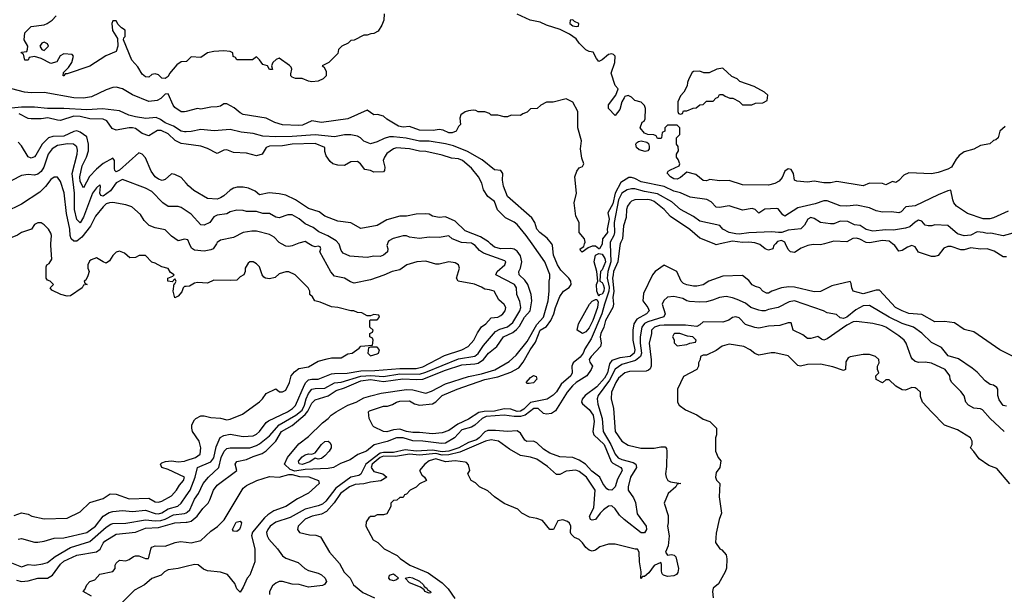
# Model space of a CAD drawing. Header units: inches. Extents: x 2348352 to 2479776, y 460422 to 613655.
# Tile 347 of 590: x 2408979 to 2415016, y 537852 to 541373. Entities that reach past the tile are written whole.
import ezdxf

# ---------------------------------------------------------------- set-up
doc = ezdxf.new("R2010")
doc.units = ezdxf.units.IN
doc.header["$MEASUREMENT"] = 0
for name, color, linetype in [('C4503', 7, 'Continuous'), ('C4504', 7, 'Continuous'), ('C4513', 7, 'Continuous'), ('C4514', 7, 'Continuous')]:
    doc.layers.add(name, color=color, linetype=linetype)

msp = doc.modelspace()

# ---------------------------------------------------------------- linework, layer by layer
at = {"layer": 'C4503', "color": 4}
for points, elevation in [([(2410000, 539738.8), (2409990, 539738), (2409982, 539730), (2409973.7, 539706.3), (2409950, 539678), (2409930, 539668), (2409919, 539710), (2409926, 539754), (2409930, 539754), (2409938, 539770), (2409930, 539786), (2409914, 539766), (2409888, 539770), (2409888, 539790), (2409918, 539802), (2409926, 539810), (2409903.1, 539823.1), (2409888.4, 539848.4), (2409850, 539858), (2409810, 539882), (2409790, 539888), (2409750, 539928.7), (2409711.1, 539928.9), (2409690, 539915.3), (2409654.6, 539914.6), (2409622, 539942), (2409590, 539955.3), (2409570, 539948), (2409550, 539928), (2409530, 539895.3), (2409510, 539882), (2409490, 539888.7), (2409450, 539913.2), (2409418, 539902), (2409407.5, 539892.5), (2409396, 539870), (2409396, 539850), (2409404.7, 539830), (2409396.9, 539803.1), (2409383.6, 539776.4), (2409374, 539770), (2409378, 539758), (2409392, 539750), (2409370, 539746), (2409362, 539730), (2409290, 539682), (2409270, 539679), (2409231, 539689), (2409176.4, 539716.4), (2409166, 539730), (2409186, 539750), (2409166, 539770), (2409150, 539778), (2409142, 539790), (2409140.4, 539859.6), (2409146, 539870), (2409160.4, 539879.6), (2409175.3, 539904.7), (2409169, 539990), (2409169.7, 540000)], 76), ([(2408944.8, 538335.2), (2408990, 538350.7), (2409030, 538342.8), (2409054, 538330), (2409130, 538314.8), (2409270, 538318.8), (2409350, 538358), (2409410, 538414), (2409490, 538438.8), (2409533.2, 538466.8), (2409570, 538464.9), (2409650, 538438), (2409770, 538441.6), (2409810, 538419.1), (2409830, 538416.3), (2409850, 538422), (2409910, 538456), (2409941.2, 538490), (2409959.3, 538520.7), (2409984, 538550), (2409988.7, 538570), (2409890, 538617.2), (2409850, 538629), (2409842, 538650), (2409850, 538658), (2409874, 538666), (2409909.5, 538670.5), (2409950, 538663), (2409990, 538668.5), (2410000, 538671.7)], 76), ([(2408970, 538190.7), (2408990, 538194.8), (2409070, 538171), (2409090, 538170.8), (2409130, 538177.3), (2409190, 538196.3), (2409250, 538197.1), (2409390, 538230.4), (2409442.9, 538270), (2409490, 538330.4), (2409527.4, 538352.6), (2409550, 538360.4), (2409610, 538366), (2409670, 538359.5), (2409750, 538366.7), (2409810, 538346.5), (2409830, 538345.5), (2409850, 538351.7), (2409890, 538375.2), (2409948.6, 538391.4), (2409969.6, 538410), (2410000, 538454.7)], 72), ([(2408897.4, 538057.4), (2408990, 538020.7), (2409030, 538034), (2409070, 538030.5), (2409121.5, 538038.5), (2409150, 538047.7), (2409196.6, 538083.4), (2409290, 538138.7), (2409410, 538175.8), (2409510, 538263.8), (2409537.7, 538282.3), (2409550, 538286.4), (2409630, 538288.4), (2409750, 538308.9), (2409810, 538301.8), (2409844.8, 538304.8), (2409870, 538311.4), (2409922, 538338), (2409990, 538347.4), (2410000, 538352.1)], 68), ([(2408958.7, 537938.7), (2408990, 537930.4), (2409030, 537933.7), (2409089.6, 537950.4), (2409150, 537950.4), (2409179.6, 537970), (2409230, 538037.1), (2409250, 538055.3), (2409330, 538091.8), (2409450, 538112.2), (2409471.6, 538128.4), (2409490, 538164.9), (2409502, 538178), (2409570, 538219.5), (2409690, 538232), (2409750, 538256.5), (2409830, 538261.3), (2409930, 538289.1), (2410000, 538294)], 64), ([(2409420.2, 537840.2), (2409368, 537870), (2409379, 537881), (2409390, 537911), (2409409.6, 537930.4), (2409438.9, 537941.1), (2409470, 537974.8), (2409550, 537991.3), (2409564, 538010), (2409564, 538030), (2409570, 538042), (2409590, 538061), (2409630, 538058), (2409650, 538064.7), (2409676, 538084), (2409690, 538087.3), (2409710, 538087.3), (2409750, 538070.7), (2409769.1, 538070.9), (2409785.7, 538134.3), (2409790, 538140.7), (2409810, 538148), (2409870, 538146.8), (2409931.5, 538168.5), (2409965.1, 538174.9), (2410000, 538170.6)], 56), ([(2410000, 538021.5), (2409950, 538009.3), (2409890, 538000.9), (2409866.8, 537990), (2409846, 537970), (2409790, 537949.6), (2409744.9, 537910), (2409682.3, 537877.7), (2409610, 537803.5)], 56)]:
    msp.add_lwpolyline(points, dxfattribs=dict(at, elevation=elevation))
at = {"layer": 'C4504', "color": 4}
for points, elevation in [([(2410000, 541117.7), (2409970, 541114), (2409943, 541097), (2409897.1, 541042.9), (2409890, 541025.2), (2409870, 541013.2), (2409850, 541014), (2409830, 541035.3), (2409810, 541042), (2409790, 541038), (2409770, 541022), (2409750, 541024), (2409730, 541039), (2409703.7, 541083.7), (2409665.8, 541125.8), (2409615.3, 541250), (2409618, 541262), (2409626, 541270), (2409626, 541310), (2409603.1, 541323.1), (2409583.1, 541343.1), (2409570, 541366), (2409550, 541366), (2409544.7, 541350), (2409547.3, 541307.3), (2409578, 541258), (2409581, 541210), (2409570, 541178), (2409507.9, 541152.1), (2409410, 541089.2), (2409270, 541042), (2409258, 541042), (2409250, 541028.7), (2409246, 541030), (2409248, 541050), (2409279, 541081), (2409299, 541110), (2409308.7, 541150), (2409300.4, 541160.4), (2409250, 541164), (2409227.7, 541152.3), (2409206, 541114), (2409170, 541105.2), (2409110, 541135.3), (2409070, 541148), (2409038, 541142), (2409030, 541126), (2409010, 541126), (2409002, 541162), (2408988, 541170), (2408990, 541174), (2409022, 541178), (2409027.3, 541192.7), (2409028, 541210), (2409006, 541250), (2409010, 541292), (2409050, 541331.3), (2409130, 541341), (2409148, 541350), (2409178, 541370), (2409203.1, 541396.9)], 44), ([(2410000, 540811.5), (2409990, 540809), (2409970, 540809), (2409930, 540835.3), (2409919, 540850), (2409890, 540918), (2409870, 540917.2), (2409844.9, 540890), (2409822, 540878), (2409771.5, 540871.5), (2409670, 540912.7), (2409610, 540949.3), (2409570, 540959), (2409550, 540958), (2409510, 540944), (2409418.7, 540901.3), (2409370, 540891.8), (2409310, 540894), (2409130, 540927), (2409050, 540924.5), (2409009.2, 540929.2), (2408930.7, 540949.3)], 48), ([(2410000, 540685.7), (2409990, 540685.1), (2409970, 540689.5), (2409921.5, 540721.5), (2409870, 540741.3), (2409842.3, 540762.3), (2409814.8, 540774.8), (2409752.8, 540767.2), (2409690, 540777.6), (2409647.6, 540787.6), (2409590, 540815.1), (2409486.2, 540826.2), (2409390, 540820.5), (2409250.4, 540829.6), (2409149.7, 540829.7), (2409070, 540836.9), (2408990, 540836.4), (2408887.8, 540827.8)], 52), ([(2410000, 540610.2), (2409970, 540614.3), (2409933.1, 540633.1), (2409890, 540674.3), (2409846.6, 540693.4), (2409824.9, 540695.1), (2409770, 540662), (2409730, 540676.2), (2409690, 540706), (2409671.1, 540711.1), (2409650, 540711.1), (2409570, 540696.2), (2409546.7, 540706.7), (2409513.8, 540753.8), (2409490, 540763.1), (2409410, 540765.1), (2409350, 540779.3), (2409310, 540782.8), (2409230, 540756.3), (2409210, 540756.9), (2409151.2, 540771.2), (2409110, 540764.7), (2409050, 540764.7), (2409030, 540768.2), (2408975.8, 540795.8)], 56), ([(2410000, 540370.6), (2409970, 540405.2), (2409930, 540425.2), (2409910, 540429), (2409870, 540393.2), (2409852.8, 540387.2), (2409830, 540396.2), (2409809.8, 540409.8), (2409784.6, 540444.6), (2409750, 540526.6), (2409730, 540549.5), (2409710, 540558), (2409590, 540451.6), (2409570, 540440.9), (2409562, 540450), (2409560.5, 540460.5), (2409560.9, 540510), (2409550, 540525.2), (2409490, 540491.6), (2409450, 540457.6), (2409407.9, 540412.1), (2409370, 540342), (2409350, 540382), (2409348.6, 540410), (2409363, 540477), (2409388.3, 540530), (2409400.5, 540570), (2409400.5, 540610), (2409390, 540655.1), (2409350, 540683.6), (2409330, 540691.2), (2409310, 540688), (2409250, 540660.3), (2409182.2, 540657.8), (2409156.3, 540650), (2409115.8, 540610), (2409078, 540542), (2409070, 540532.7), (2409050, 540525.2), (2409030, 540533.2), (2408990, 540601.2), (2408970, 540622.7)], 64), ([(2410000, 540201.9), (2409970, 540222.7), (2409950, 540229.2), (2409890, 540229), (2409857.2, 540250), (2409790, 540321.2), (2409750, 540341.2), (2409610, 540394.5), (2409570, 540373.3), (2409534.8, 540325.2), (2409490, 540292.3), (2409476.5, 540296.5), (2409469.4, 540309.4), (2409475.1, 540350), (2409470, 540362), (2409450, 540342), (2409425.3, 540310), (2409370, 540164), (2409350, 540129), (2409330, 540148), (2409314.8, 540210), (2409314.5, 540310), (2409300.5, 540430), (2409331.2, 540550), (2409333.3, 540573.3), (2409330, 540594), (2409309.5, 540609.5), (2409271.5, 540611.5), (2409210, 540601.6), (2409177.7, 540582.3), (2409154.4, 540550), (2409126.7, 540470), (2409110, 540442), (2409090, 540427), (2409070, 540420.9), (2409030, 540423.7), (2408990, 540419.3), (2408930, 540388)], 68), ([(2410000, 540026.5), (2409990, 540029), (2409950, 540017.2), (2409910, 540046), (2409870, 540085.2), (2409810, 540097.2), (2409772.9, 540112.9), (2409743.2, 540143.2), (2409720.2, 540180.2), (2409666.3, 540226.3), (2409630, 540239.3), (2409550, 540252.7), (2409530, 540251.8), (2409510, 540244.5), (2409490, 540227.3), (2409443.7, 540170), (2409412.6, 540107.4), (2409359.6, 540040.4), (2409330, 540015.6), (2409310, 540016.2), (2409294.5, 540030), (2409287.6, 540050), (2409286, 540090), (2409265.3, 540185.3), (2409252.7, 540312.7), (2409230, 540382), (2409210, 540408.7), (2409190, 540408.7), (2409170, 540394), (2409137.3, 540350), (2409102.9, 540317.1), (2408990, 540243.7), (2408890, 540194)], 72), ([(2409169.7, 540000), (2409173.2, 540050), (2409170, 540066), (2409155.3, 540090), (2409130, 540115.3), (2409110, 540128), (2409090, 540128), (2409070, 540118), (2409050.9, 540089.1), (2408990.9, 540069.1), (2408966.4, 540053.6), (2408870, 540014), (2408842, 540000)], 76)]:
    msp.add_lwpolyline(points, dxfattribs=dict(at, elevation=elevation))
at = {"layer": 'C4504', "color": 4, "elevation": 44}
msp.add_lwpolyline([(2409130, 541235.3), (2409114, 541230), (2409102, 541210), (2409114, 541190), (2409130, 541184.7), (2409155.3, 541210), (2409150, 541226)], close=True, dxfattribs=at)
at = {"layer": 'C4513', "color": 4}
for points, elevation in [([(2410000, 538352.1), (2410005.3, 538354.7), (2410022.4, 538370), (2410050, 538434), (2410074.5, 538470), (2410104.5, 538530), (2410137, 538570), (2410199.5, 538630), (2410214.8, 538690), (2410232, 538730), (2410250, 538746), (2410270, 538750.4), (2410390, 538750.3), (2410430, 538763.1), (2410450, 538774.9), (2410510, 538823.1), (2410569.1, 538890.9), (2410671.2, 538950), (2410710, 538979.6), (2410725, 539010), (2410734.5, 539050), (2410750, 539081.6), (2410770, 539108.4), (2410790, 539113.1), (2410850, 539114.6), (2410910, 539147.7), (2410950, 539151.3), (2411071.1, 539188.9), (2411132.1, 539192.1), (2411210, 539186), (2411310, 539202.5), (2411430, 539201.5), (2411470, 539212.9), (2411670, 539295.5), (2411770, 539312.2), (2411790, 539328.2), (2411823.1, 539376.9), (2411897.2, 539462.8), (2411922.6, 539477.4), (2411970, 539490.3), (2412002.5, 539517.5), (2412045.4, 539590), (2412051.2, 539610), (2412046.3, 539646.3), (2412027, 539690), (2412025.2, 539730), (2412013.2, 539750), (2411899.3, 539810), (2411906, 539830), (2411952.7, 539870), (2411959, 539890), (2411954.5, 539894.5), (2411822.5, 539942.5), (2411798.6, 539958.6), (2411772.3, 539990), (2411755.9, 540000)], 68), ([(2410000, 538294), (2410005.6, 538294.4), (2410030, 538300.3), (2410067.3, 538330), (2410101.4, 538378.6), (2410133.6, 538410), (2410145.6, 538430), (2410166.3, 538490), (2410190, 538520.5), (2410309.5, 538610), (2410300.9, 538650), (2410310, 538666), (2410370, 538678.7), (2410410, 538697), (2410465.6, 538714.4), (2410490, 538730.4), (2410549.7, 538790), (2410585.1, 538850), (2410650, 538887), (2410730, 538953.8), (2410745.7, 538974.3), (2410770, 539022.4), (2410790, 539043.1), (2410870, 539068.9), (2410918.5, 539101.5), (2410970, 539117.8), (2411070, 539160.5), (2411130, 539167.4), (2411210, 539155.1), (2411327.7, 539172.3), (2411412.3, 539167.7), (2411449.8, 539170.2), (2411590, 539225.4), (2411690, 539258), (2411770, 539263.8), (2411790, 539269.2), (2411822, 539290), (2411854, 539330), (2411903.7, 539370), (2411944.5, 539430), (2412003.3, 539456.7), (2412025.9, 539474.1), (2412044.4, 539495.6), (2412073.3, 539550), (2412108, 539590), (2412119.7, 539650), (2412114.7, 539690), (2412094, 539750), (2412076.1, 539776.1), (2412042, 539810), (2412038.4, 539830), (2412050, 539851), (2412057.7, 539890), (2412050, 539926), (2412030, 539954.7), (2412010, 539966.3), (2411990, 539971.3), (2411930, 539968.4), (2411890, 539978.9), (2411866.5, 540000)], 64), ([(2410000, 538454.7), (2410024, 538490), (2410054, 538570), (2410069.2, 538630), (2410150, 538664.2), (2410170, 538688.2), (2410184.6, 538755.4), (2410207.9, 538812.1), (2410230, 538826), (2410270, 538832.4), (2410350, 538819.3), (2410410, 538823.8), (2410430, 538833), (2410450, 538850.6), (2410490, 538904), (2410504.2, 538915.8), (2410620.9, 538970), (2410652, 538990), (2410670, 539008), (2410724.8, 539135.2), (2410733, 539150), (2410750, 539165.7), (2410770, 539170.3), (2410810, 539170.4), (2410890, 539202), (2410910, 539205.3), (2410987.2, 539207.2), (2411070, 539222.2), (2411156.5, 539223.5), (2411310, 539236.5), (2411410, 539236.1), (2411450, 539245.5), (2411584.2, 539315.8), (2411690.8, 539349.2), (2411729.3, 539370), (2411764.5, 539410), (2411785.1, 539454.9), (2411810, 539490.7), (2411837.2, 539510), (2411870, 539546), (2411910, 539551), (2411930, 539561), (2411942, 539570), (2411955.3, 539590), (2411959, 539610), (2411950, 539628), (2411916.5, 539656.5), (2411889, 539709), (2411858.6, 539718.6), (2411830, 539720.9), (2411810, 539735.1), (2411766.8, 539753.2), (2411668, 539770), (2411658, 539790), (2411675.3, 539850), (2411668.7, 539870), (2411650, 539884), (2411610, 539889), (2411550, 539876), (2411530, 539876), (2411470, 539892.7), (2411414, 539890), (2411352, 539870), (2411310, 539841.2), (2411262, 539830), (2411212.5, 539807.5), (2411130, 539779.3), (2411030, 539759.3), (2411007.2, 539767.2), (2410970, 539789), (2410910, 539802), (2410887.2, 539827.2), (2410819, 539950), (2410826, 539970), (2410822, 539982), (2410810, 539986), (2410790, 539982), (2410771.6, 539988.4), (2410752.7, 540000)], 72), ([(2410184.7, 540000), (2410164.7, 539970), (2410150, 539962.7), (2410110, 539955.1), (2410050, 539961.2), (2410032.5, 539972.5), (2410020.5, 540000)], 72), ([(2410680.8, 540000), (2410650, 539986.6), (2410630, 539982.7), (2410610, 539985.2), (2410584.8, 540000)], 72), ([(2412661.6, 540000), (2412659.1, 539990), (2412647, 539890), (2412620.8, 539830), (2412616.9, 539810), (2412614.3, 539790), (2412622.2, 539710), (2412614.9, 539670), (2412619.1, 539630), (2412615.5, 539610), (2412570.3, 539530), (2412560.9, 539490), (2412542, 539450), (2412537.3, 539430), (2412544.4, 539390), (2412539.6, 539370), (2412483.8, 539310), (2412470.7, 539290), (2412474, 539274), (2412490.6, 539250), (2412482.8, 539230), (2412455.5, 539190), (2412390.2, 539149.8), (2412368.8, 539130), (2412336, 539090), (2412263.5, 538976.5), (2412239.8, 538960.2), (2412210, 538956), (2412190, 538959.3), (2412157.2, 538990), (2412130.9, 538990.9), (2412078.7, 538950), (2412050, 538940.8), (2412010, 538940.6), (2411950, 538948.8), (2411838.5, 538941.5), (2411814.6, 538930), (2411770, 538888.3), (2411750, 538876.9), (2411690, 538860.4), (2411645.3, 538810), (2411590, 538777.6), (2411564.8, 538775.2), (2411450, 538790.8), (2411390, 538793.1), (2411330, 538811.8), (2411290, 538811), (2411232.5, 538787.5), (2411152.6, 538767.4), (2411106, 538730), (2411051.8, 538708.2), (2411004.9, 538675.1), (2410945.9, 538654.1), (2410904, 538630), (2410870, 538622.5), (2410730, 538617.7), (2410666.3, 538606.3), (2410637.5, 538617.5), (2410602.7, 538650), (2410620.9, 538690), (2410690, 538774.9), (2410750, 538818), (2410836.6, 538903.4), (2410871.2, 538928.8), (2410889.3, 538950), (2410919.3, 538970), (2410990, 539010.4), (2411041.2, 539030), (2411090, 539056.4), (2411131.1, 539068.9), (2411196.2, 539083.8), (2411350, 539108), (2411390, 539105.4), (2411470, 539084.2), (2411503.6, 539096.4), (2411590, 539142.3), (2411730, 539185.8), (2411810, 539203.8), (2411891.5, 539228.5), (2411980.6, 539279.4), (2412022.9, 539317.1), (2412090, 539400.4), (2412150, 539506.3), (2412189.7, 539550), (2412218.3, 539650), (2412224.4, 539710), (2412224.5, 539770), (2412229.4, 539790), (2412229.2, 539810.8), (2412199.7, 539890), (2412120.9, 540000)], 56), ([(2411233.5, 540000), (2411231, 539990), (2411236, 539970), (2411234.8, 539950), (2411210, 539929.3), (2411190, 539922.7), (2411150, 539924), (2411110, 539915.3), (2411003.1, 539923.1), (2410962, 539942), (2410950, 539958), (2410938.3, 539998.3), (2410936.7, 540000)], 68), ([(2412600.4, 540000), (2412603, 539890), (2412584.4, 539830), (2412580.1, 539790), (2412593.3, 539733.3), (2412592.1, 539710), (2412563.8, 539630), (2412549.2, 539570), (2412483.2, 539416.8), (2412444.2, 539355.8), (2412434.6, 539330), (2412414.5, 539305.5), (2412372.7, 539270), (2412363.8, 539250), (2412366.4, 539210), (2412357.6, 539190), (2412299.9, 539140.1), (2412270, 539092.7), (2412250, 539072.3), (2412213.1, 539046.9), (2412110, 539027.1), (2412070, 538987.3), (2412050, 538973.7), (2412030, 538972.6), (2411990, 538986.2), (2411950, 538988.7), (2411890, 538974.8), (2411827.5, 538972.5), (2411793.7, 538966.3), (2411730, 538924.7), (2411665.7, 538894.3), (2411610, 538855.1), (2411570, 538841.2), (2411510, 538835.1), (2411430, 538844.2), (2411390, 538843), (2411350.3, 538849.7), (2411310, 538863), (2411270, 538860.7), (2411230, 538847.3), (2411209.3, 538849.3), (2411150, 538878), (2411144.7, 538884.7), (2411122, 538930), (2411118, 538970), (2411124.7, 538975.3), (2411210, 539004.7), (2411234.6, 539005.4), (2411265.6, 539014.4), (2411288.7, 539030), (2411310, 539036.3), (2411370, 539038), (2411399.8, 539019.8), (2411430.6, 539010.6), (2411510, 539019.1), (2411530, 539030.7), (2411569.2, 539070), (2411661.2, 539110), (2411830, 539168.8), (2411910, 539183.7), (2411990, 539213.7), (2412039.2, 539240.8), (2412066.2, 539273.8), (2412108.5, 539350), (2412142.2, 539397.8), (2412169.7, 539470), (2412210, 539493.7), (2412236.4, 539530), (2412254.7, 539570), (2412264.4, 539610), (2412290, 539677.3), (2412312.3, 539710), (2412347.7, 539732.3), (2412360.9, 539750), (2412358.4, 539770), (2412345.1, 539790), (2412297.6, 539837.6), (2412276.3, 539870), (2412252.3, 539930), (2412246.6, 539990), (2412241, 540000)], 52), ([(2412550.2, 540000), (2412550, 539998), (2412534, 539970), (2412530, 539968), (2412510, 539986), (2412490, 539986), (2412464.7, 539975.3), (2412428, 539948), (2412418, 539958), (2412415.3, 539970), (2412437.2, 539982.8), (2412442.3, 540000)], 48), ([(2413274.7, 540000), (2413250, 539994.5), (2413236.1, 540000)], 56), ([(2413612.2, 540000), (2413603.1, 539990), (2413596.3, 539970), (2413570, 539960.9), (2413550, 539969.5), (2413516.4, 539996.4), (2413505.7, 540000)], 56), ([(2413912.9, 540000), (2413890, 539993.6), (2413844.9, 539995.1), (2413810.5, 539989.5), (2413770, 539973.2), (2413730, 539946), (2413705.2, 539950), (2413690, 539965.2), (2413674.2, 540000)], 56), ([(2415030, 539919.3), (2415010, 539919.3), (2414954.3, 539954.3), (2414910, 539969.6), (2414870, 539967.3), (2414810, 539975.1), (2414770, 539963.7), (2414750, 539963.7), (2414690, 539983.7), (2414670, 539983.7), (2414646.2, 539973.8), (2414610, 539929), (2414590, 539921.2), (2414570, 539921.2), (2414490, 539949), (2414470, 539982), (2414450, 539989.2), (2414421.6, 539978.4), (2414390, 539959), (2414370, 539955.3), (2414344, 539990), (2414330.7, 540000)], 56), ([(2410000, 538671.7), (2410057.2, 538690), (2410085.2, 538710), (2410089.1, 538749.1), (2410079, 538790), (2410039, 538850), (2410034, 538870), (2410035.3, 538890), (2410050, 538922), (2410058, 538930), (2410090, 538944.7), (2410110, 538946), (2410150, 538934.8), (2410210, 538930.7), (2410250, 538922), (2410270, 538924.9), (2410344.7, 538955.3), (2410450, 539031.3), (2410468.7, 539050), (2410490, 539082), (2410550, 539111.3), (2410572.7, 539092.7), (2410590, 539092), (2410610, 539102), (2410632.7, 539150), (2410644, 539190), (2410664.1, 539215.9), (2410690, 539236), (2410750, 539244.9), (2410810, 539281), (2410864.7, 539295.3), (2410890, 539301), (2410950, 539301), (2410990, 539324.7), (2411018, 539330), (2411060.4, 539359.6), (2411070, 539372), (2411142, 539378), (2411146, 539410), (2411142, 539422), (2411126, 539430), (2411126, 539450), (2411142, 539458), (2411146, 539470), (2411126, 539490), (2411126, 539530), (2411130, 539534), (2411170, 539534), (2411186, 539550), (2411182, 539562), (2411150, 539566), (2411130, 539558), (2411110, 539558), (2411076.4, 539576.4), (2411050, 539578), (2411028.4, 539588.4), (2411010, 539588.7), (2410930, 539609), (2410890, 539614), (2410822, 539642), (2410789.4, 539649.4), (2410774.6, 539674.6), (2410758, 539690), (2410758, 539710), (2410748, 539730), (2410668.9, 539808.9), (2410630, 539828), (2410610, 539828.7), (2410570, 539815.3), (2410546.4, 539793.6), (2410510, 539785.2), (2410486, 539790), (2410475.3, 539795.3), (2410466, 539810), (2410450, 539858), (2410430, 539878), (2410410, 539888.7), (2410390, 539888.7), (2410379.8, 539880.2), (2410362, 539850), (2410362, 539830), (2410354, 539810), (2410330, 539798), (2410310, 539778), (2410270, 539774), (2410170, 539778), (2410130, 539758), (2410070, 539762), (2410050, 539758), (2410019.6, 539740.4), (2410000, 539738.8)], 76), ([(2415070, 539309.2), (2414988, 539350), (2414830, 539461.2), (2414770, 539474), (2414710, 539515.3), (2414650, 539524), (2414590, 539520.9), (2414510, 539566.6), (2414430, 539572.7), (2414390, 539589.3), (2414349.2, 539610), (2414250, 539715.1), (2414230, 539715.6), (2414150, 539693.2), (2414090, 539709.2), (2414081.2, 539730), (2414077.2, 539757.2), (2414070, 539768), (2413957.5, 539742.5), (2413890, 539706.6), (2413850, 539704.5), (2413730, 539733.6), (2413695.3, 539735.3), (2413650.4, 539729.6), (2413590, 539709.4), (2413570, 539697.2), (2413558, 539698), (2413535.3, 539710), (2413518, 539730), (2413490, 539737.2), (2413470, 539749), (2413450, 539774), (2413410, 539805.2), (2413290, 539800.9), (2413204.7, 539770), (2413170, 539749.3), (2413130, 539739.3), (2413110, 539739.3), (2413070, 539749.4), (2413050, 539757.2), (2413034, 539770), (2413009.1, 539829.1), (2412930, 539868.7), (2412876, 539830), (2412858.8, 539810), (2412804.7, 539695.3), (2412800.5, 539650), (2412830.6, 539610), (2412839.1, 539590), (2412822, 539570), (2412762.2, 539537.8), (2412744.6, 539510), (2412738.7, 539470), (2412739, 539410), (2412751.2, 539350), (2412747.4, 539330), (2412722, 539310), (2412659.5, 539300.5), (2412610, 539284.2), (2412595.5, 539264.5), (2412583.5, 539210), (2412564.5, 539175.5), (2412516.8, 539123.2), (2412445.5, 539070), (2412427.9, 539047.9), (2412423.8, 539030), (2412430, 539018.8), (2412470, 538984.4), (2412496.1, 538950), (2412501.5, 538910), (2412493.8, 538850), (2412498.9, 538830), (2412563.2, 538770), (2412605.5, 538665.5), (2412615.4, 538655.4), (2412665.5, 538630), (2412670, 538618), (2412672, 538610), (2412643.4, 538556.6), (2412630.2, 538509.8), (2412610.3, 538489.7), (2412590, 538491.2), (2412579, 538499), (2412555.4, 538530), (2412535.1, 538570), (2412487.4, 538607.4), (2412447.6, 538650), (2412410, 538674.7), (2412370, 538689.6), (2412290, 538694.5), (2412230, 538717.6), (2412190, 538740.5), (2412150, 538780.5), (2412130, 538789.7), (2412088, 538788), (2412075.6, 538795.6), (2412050, 538839), (2412030, 538854), (2411970, 538849.6), (2411896.6, 538856.6), (2411850, 538856), (2411830, 538846.9), (2411796.9, 538810), (2411780.7, 538799.3), (2411730, 538782.9), (2411670.6, 538749.4), (2411610, 538728.8), (2411570, 538725.5), (2411510, 538735.1), (2411410.1, 538729.9), (2411341.7, 538738.3), (2411270, 538720.9), (2411210, 538721.1), (2411190, 538716.1), (2411101.5, 538650), (2411070, 538589), (2411059, 538581), (2411010, 538569.7), (2410918.3, 538501.7), (2410856.9, 538423.1), (2410835.6, 538404.4), (2410810, 538393.6), (2410730, 538373.3), (2410636.7, 538323.3), (2410550, 538295), (2410515.2, 538270), (2410500.7, 538250), (2410492.9, 538230), (2410496, 538210), (2410507.4, 538190), (2410560.2, 538130), (2410590, 538088.2), (2410610, 538074.4), (2410686.4, 538046.4), (2410727.3, 538010), (2410750, 537998), (2410810, 537981.6), (2410830, 537970.4), (2410851.3, 537951.3), (2410860.5, 537930), (2410848.4, 537911.6), (2410835.1, 537904.9), (2410750, 537896), (2410692.8, 537912.8), (2410650, 537914), (2410590, 537929.5), (2410570, 537929.4), (2410550, 537920.9), (2410530, 537904), (2410510.7, 537870), (2410510.7, 537850)], 64), ([(2415030, 539004), (2415010, 539009.2), (2414984.4, 539044.4), (2414977, 539070), (2414976, 539110), (2414970, 539119), (2414950, 539132.7), (2414930, 539137.2), (2414899.5, 539159.5), (2414850, 539214), (2414818.6, 539238.6), (2414734.2, 539294.2), (2414672.8, 539312.8), (2414630, 539365.2), (2414570, 539395.1), (2414510, 539452.3), (2414459, 539490), (2414390, 539511.1), (2414310, 539551.2), (2414190, 539620.9), (2414150, 539619.7), (2414105.8, 539594.2), (2414050, 539549.7), (2414030, 539542.4), (2414010, 539546), (2413986.6, 539566.6), (2413930, 539577.2), (2413908, 539590), (2413730, 539649.7), (2413696.7, 539643.3), (2413630, 539609.5), (2413570, 539598), (2413550, 539589.6), (2413530, 539589.6), (2413510, 539592.3), (2413462, 539610), (2413430, 539635.3), (2413378.7, 539658.7), (2413350, 539669.5), (2413310, 539676), (2413270, 539671.8), (2413226.2, 539653.8), (2413190, 539645.1), (2413150, 539641.6), (2413085.4, 539645.4), (2413070, 539649.4), (2413045.1, 539665.1), (2412990, 539677), (2412950, 539673.2), (2412928, 539652), (2412917.3, 539630), (2412936.3, 539570), (2412928.3, 539551.7), (2412830, 539522.4), (2412809.4, 539510.6), (2412794.3, 539490), (2412782.6, 539430), (2412782.6, 539390), (2412791.3, 539330), (2412785.2, 539310), (2412755, 539285), (2412670, 539259.2), (2412630, 539231.5), (2412595.5, 539164.5), (2412526.7, 539070), (2412520.4, 539050), (2412523.8, 539016.2), (2412550.3, 538930), (2412557, 538850), (2412604.2, 538770), (2412630, 538710.5), (2412648.8, 538688.8), (2412670, 538677.7), (2412740.4, 538660.4), (2412757.3, 538650), (2412760.5, 538630), (2412723.1, 538570), (2412710.5, 538510), (2412710.6, 538490), (2412742.9, 538442.9), (2412754.4, 538414.4), (2412764.4, 538344.4), (2412820.5, 538270), (2412822, 538250), (2412810, 538229.2), (2412790, 538229.6), (2412684.5, 538310), (2412656.6, 538336.6), (2412630, 538375.1), (2412610, 538395.1), (2412590, 538392), (2412559.1, 538370), (2412537.3, 538350), (2412510, 538309.4), (2412490, 538306), (2412478, 538310), (2412473.2, 538330), (2412498.6, 538381.4), (2412506.6, 538490), (2412453.6, 538570), (2412410, 538604.5), (2412388.3, 538611.7), (2412330, 538607), (2412290, 538586), (2412270, 538586), (2412214.2, 538634.2), (2412150, 538679.3), (2412111.9, 538691.9), (2412050, 538702), (2411981.6, 538741.6), (2411914, 538790), (2411870, 538797.6), (2411836, 538790), (2411677, 538723), (2411610, 538706.3), (2411570, 538704.9), (2411530, 538714.4), (2411430, 538703.7), (2411370, 538709.8), (2411284.2, 538695.8), (2411210, 538697.5), (2411190, 538691.1), (2411140.6, 538650), (2411134.2, 538630), (2411150, 538604.6), (2411204.7, 538590), (2411230, 538569.3), (2411192.6, 538547.4), (2411130, 538539.8), (2411090, 538528.7), (2411035.1, 538524.9), (2411000.5, 538510), (2410945.7, 538470), (2410907.1, 538412.9), (2410859.9, 538360.1), (2410830, 538343.7), (2410772, 538330), (2410730, 538312.3), (2410686, 538270), (2410682, 538250), (2410694, 538230), (2410756.9, 538216.9), (2410795.3, 538215.3), (2410823.6, 538203.6), (2410878, 538110), (2410939.8, 538039.8), (2410967.5, 537987.5), (2411004.7, 537950), (2411024.7, 537910), (2411083.8, 537863.8), (2411154.8, 537830)], 68), ([(2415016, 538850), (2414930, 538928.7), (2414882, 538982), (2414869.3, 538989.3), (2414830, 538992.3), (2414796, 539010), (2414780.9, 539030), (2414770, 539068), (2414750, 539095.3), (2414692.9, 539152.9), (2414684, 539170), (2414681.2, 539190), (2414653.2, 539230), (2414569.4, 539269.4), (2414530, 539274.5), (2414492.9, 539272.9), (2414470, 539279), (2414452.3, 539292.3), (2414444.8, 539304.8), (2414415.1, 539390), (2414401.2, 539410), (2414370, 539436), (2414290, 539489.2), (2414270, 539498), (2414210, 539512.3), (2414110, 539523.7), (2414090, 539520.7), (2414050, 539501.1), (2413930, 539417), (2413910, 539409.2), (2413894.6, 539414.6), (2413872.3, 539432.3), (2413830, 539419.3), (2413810, 539419), (2413781.2, 539441.2), (2413722, 539470), (2413710, 539515.3), (2413690, 539515.3), (2413639.8, 539500.2), (2413570, 539495.1), (2413510, 539482.9), (2413486, 539486), (2413430, 539506), (2413390, 539545.2), (2413370, 539551.8), (2413350, 539549), (2413327.5, 539532.5), (2413290, 539519), (2413170, 539522), (2413150, 539504), (2413130, 539494), (2413061.7, 539501.7), (2412930, 539501.8), (2412900.9, 539499.1), (2412870.7, 539490), (2412853.4, 539470), (2412853, 539450), (2412839.1, 539390), (2412850.7, 539289.3), (2412851, 539250), (2412845.4, 539234.6), (2412835.3, 539224.7), (2412819.8, 539220.2), (2412717.6, 539217.6), (2412690, 539209.5), (2412650, 539176.2), (2412633.7, 539150), (2412606.7, 539090), (2412606, 539050), (2412619.1, 538990), (2412630.5, 538850.5), (2412670, 538791), (2412710, 538766.8), (2412787.5, 538747.5), (2412870, 538747.3), (2412910, 538756), (2412936, 538756), (2412944.7, 538744.7), (2412946, 538730), (2412945.4, 538634.6), (2412938, 538590), (2412942, 538570), (2412952, 538550), (2412970, 538541), (2413032, 538530), (2413010, 538526), (2413002, 538510), (2412956, 538470), (2412931.3, 538410), (2412954.4, 538334.4), (2412956, 538290), (2412951.3, 538270), (2412961, 538210), (2412956, 538150), (2412938, 538110), (2412950, 538092), (2412976, 538096), (2412991.6, 538091.6), (2413002, 538082), (2413018.8, 538010), (2413014.8, 537985.2), (2413006.8, 537973.2), (2412990, 537965.2), (2412950, 537962), (2412926, 537970), (2412918, 537978), (2412914, 537994), (2412914, 538034), (2412910, 538046), (2412870, 538028.7), (2412835.9, 537984.1), (2412810, 537962), (2412798, 537962), (2412788.4, 537948.4), (2412789.2, 537990), (2412779, 538050), (2412778, 538110), (2412768, 538128), (2412752, 538128), (2412630, 538159), (2412590, 538159), (2412536.9, 538143.1), (2412510, 538122), (2412490, 538115.3), (2412470, 538122), (2412450, 538138), (2412430, 538168), (2412410, 538188), (2412380.2, 538200.2), (2412360.2, 538220.2), (2412355.3, 538230), (2412359, 538270), (2412350, 538288), (2412338, 538298), (2412310, 538308), (2412278, 538302), (2412252, 538250), (2412230, 538249.2), (2412184, 538304), (2412150, 538317.2), (2412104.7, 538324.7), (2412058, 538350), (2412033.6, 538373.6), (2411950, 538408), (2411890, 538448.7), (2411850, 538485.2), (2411798, 538510), (2411774.6, 538534.6), (2411748, 538550), (2411726, 538590), (2411738, 538610), (2411730, 538646), (2411719, 538659), (2411710, 538662), (2411650, 538669.2), (2411590, 538664.5), (2411530, 538681.3), (2411490, 538669.4), (2411462.8, 538650), (2411431.3, 538610), (2411444.5, 538584.5), (2411462, 538570), (2411474, 538550), (2411431.1, 538528.9), (2411410.9, 538509.1), (2411374, 538490), (2411350, 538466), (2411338, 538462), (2411330, 538446), (2411310, 538446), (2411291.6, 538428.4), (2411270, 538426), (2411254, 538410), (2411254, 538390), (2411230, 538346), (2411210, 538338), (2411170, 538338), (2411151.6, 538328.4), (2411130, 538328), (2411119.6, 538320.4), (2411103.6, 538296.4), (2411102, 538270), (2411145.4, 538185.4), (2411174, 538170), (2411214, 538130), (2411294, 538090), (2411311.6, 538071.6), (2411371, 538030), (2411483.4, 537983.4), (2411570, 537922), (2411605.7, 537885.7), (2411646, 537826)], 72), ([(2415049.3, 538529.3), (2414970, 538622), (2414922, 538642), (2414861.2, 538681.2), (2414830, 538728), (2414808.7, 538750), (2414818, 538770), (2414818, 538790), (2414808, 538810), (2414730, 538859), (2414650, 538888.7), (2414569.5, 538969.5), (2414515.3, 539030), (2414503.1, 539063.1), (2414502, 539090), (2414482, 539110), (2414470, 539117.2), (2414450, 539119.3), (2414410, 539102), (2414390, 539104), (2414350, 539128), (2414310, 539166), (2414290, 539166), (2414270, 539148.7), (2414230, 539168), (2414228, 539190), (2414246, 539210), (2414238, 539230), (2414238, 539250), (2414248, 539270), (2414246, 539290), (2414226, 539310), (2414190, 539322), (2414150, 539322), (2414070, 539308), (2414059.6, 539300.4), (2414043.6, 539276.4), (2414042, 539230), (2414030, 539224), (2413965.6, 539245.6), (2413890, 539262.9), (2413810, 539261.2), (2413766, 539250), (2413750, 539254), (2413690, 539314), (2413610, 539332.7), (2413587.5, 539332.5), (2413510, 539318), (2413487.3, 539327.3), (2413458, 539350), (2413418, 539370), (2413330, 539384), (2413287.1, 539372.9), (2413250, 539346), (2413190, 539318), (2413170, 539318), (2413154, 539310), (2413152, 539290), (2413142, 539270), (2413142, 539250), (2413131.1, 539228.9), (2413050, 539186), (2413011.6, 539108.4), (2413012, 539030), (2413022, 539010), (2413062, 538982), (2413130.9, 538950.9), (2413170, 538924.7), (2413210, 538911.3), (2413252, 538870), (2413252, 538830), (2413244.7, 538810), (2413244.7, 538730), (2413262, 538690), (2413278, 538670), (2413271, 538630), (2413250, 538598), (2413244.7, 538570), (2413251.1, 538551.1), (2413270.8, 538530), (2413266.8, 538450), (2413281, 538350), (2413266.8, 538310), (2413250, 538226), (2413246, 538170), (2413271.6, 538131.6), (2413284.7, 538124.7), (2413310, 538094), (2413314, 538070), (2413312.7, 538012.7), (2413304.7, 537990), (2413263.5, 537916.5), (2413230.8, 537889.2), (2413226, 537870), (2413230.8, 537830)], 76), ([(2410000, 538170.6), (2410030, 538166.8), (2410090, 538181), (2410150, 538238), (2410192.8, 538267.2), (2410232.2, 538307.8), (2410350, 538502), (2410370, 538519.1), (2410433.2, 538550), (2410510, 538573.2), (2410570, 538570.2), (2410630, 538586.5), (2410650, 538586.3), (2410694.6, 538574.6), (2410751.5, 538571.5), (2410810.4, 538550), (2410814.9, 538530), (2410750, 538471.3), (2410682.6, 538437.4), (2410610, 538389.7), (2410536.4, 538363.6), (2410500.2, 538339.8), (2410479.3, 538320.7), (2410407.1, 538232.9), (2410401.1, 538210), (2410420.7, 538130), (2410421, 538050), (2410390.4, 537970), (2410372.7, 537950), (2410350, 537895.3), (2410330, 537866), (2410310, 537886), (2410298.7, 537918.7), (2410252.7, 537972.7), (2410210, 537988.4), (2410130, 537995.4), (2410105.9, 538005.9), (2410073.3, 538033.3), (2410050, 538033.6), (2410000, 538021.5)], 56)]:
    msp.add_lwpolyline(points, dxfattribs=dict(at, elevation=elevation))
for points, elevation in [([(2412530, 539678), (2412518.4, 539710), (2412516, 539750), (2412524, 539770), (2412517.2, 539830), (2412501.2, 539890), (2412509.1, 539930.9), (2412530, 539941), (2412550, 539937.3), (2412566, 539910), (2412571, 539890), (2412550, 539841.2), (2412540.7, 539830), (2412535.3, 539775.3), (2412536, 539770), (2412550, 539763), (2412556.5, 539750), (2412563.1, 539730), (2412560.3, 539710), (2412550, 539692), (2412533.2, 539686.8)], 48), ([(2412430, 539449.3), (2412398, 539470), (2412405.2, 539510), (2412472, 539630), (2412490, 539648), (2412510, 539659.1), (2412518, 539658), (2412525.2, 539645.2), (2412522.7, 539610), (2412494, 539530), (2412470, 539484.5), (2412450, 539459.5)], 48), ([(2413026, 539450), (2412994, 539450), (2412990, 539446), (2412982, 539430), (2412991.6, 539411.6), (2412992.7, 539392.7), (2413010, 539374), (2413070, 539382), (2413088.4, 539391.6), (2413122, 539398), (2413126, 539410), (2413106, 539430), (2413074.5, 539434.5)], 76), ([(2411170, 539366), (2411130, 539366), (2411118, 539362), (2411114, 539330), (2411130, 539314), (2411170, 539324.7), (2411178, 539330), (2411186, 539350)], 76), ([(2412103.2, 539143.2), (2412090, 539144), (2412085.2, 539150), (2412110, 539180.7), (2412130, 539193), (2412146.4, 539186.4), (2412150.6, 539170.6), (2412130, 539147.6)], 48), ([(2410810, 538680.9), (2410790, 538685.2), (2410757, 538663), (2410710, 538647.2), (2410691.9, 538651.9), (2410687.9, 538667.9), (2410710, 538694), (2410730, 538706.7), (2410750, 538712.2), (2410770, 538710.6), (2410790, 538718.8), (2410829.7, 538770.3), (2410850, 538787.7), (2410870, 538790.8), (2410881.4, 538781.4), (2410887.9, 538767.9), (2410888.2, 538750), (2410877.1, 538730), (2410850, 538699.5), (2410830, 538684.5)], 52), ([(2410310, 538236), (2410290, 538239), (2410284.5, 538250), (2410307, 538293), (2410330, 538301), (2410338.8, 538290), (2410333.8, 538266.2), (2410326.8, 538250)], 52), ([(2411270, 537935.1), (2411250, 537940.9), (2411242.9, 537950), (2411247, 537970), (2411270, 537976.4), (2411280.7, 537970), (2411301, 537950), (2411290, 537941.2)], 68), ([(2411490, 537858), (2411464, 537870), (2411459.3, 537879.3), (2411436.5, 537896.5), (2411370, 537922.7), (2411342, 537950), (2411370, 537956.3), (2411386.6, 537953.4), (2411430, 537933.4), (2411454.8, 537910), (2411459.6, 537899.6), (2411474.8, 537890), (2411479.6, 537879.6), (2411498, 537870), (2411499.6, 537860.4)], 68)]:
    msp.add_lwpolyline(points, close=True, dxfattribs=dict(at, elevation=elevation))
at = {"layer": 'C4514', "color": 4}
for points, elevation in [([(2411214, 541410), (2411212, 541370), (2411199.8, 541340.2), (2411176.9, 541303.1), (2411150, 541288), (2411132.7, 541287.3), (2411110, 541278), (2411090, 541278), (2411030, 541248), (2411010, 541246), (2410994, 541230), (2410954, 541210), (2410934, 541190), (2410930, 541166), (2410874, 541110), (2410834, 541090), (2410843.6, 541083.6), (2410857.3, 541057.3), (2410858.8, 541030), (2410840.7, 541010), (2410810, 540996.9), (2410770, 540992.8), (2410750, 540995.8), (2410710, 541012.3), (2410670, 541013.6), (2410650, 541020.9), (2410642, 541030), (2410640.5, 541040.5), (2410647, 541070), (2410642.5, 541082.5), (2410633.4, 541093.4), (2410570, 541137.2), (2410550.7, 541129.3), (2410531.3, 541110), (2410522, 541090), (2410530, 541068.7), (2410510, 541068.7), (2410498, 541090), (2410470, 541098), (2410450, 541128), (2410430, 541146), (2410407.3, 541127.3), (2410310, 541128), (2410302, 541142), (2410288.4, 541148.4), (2410286, 541170), (2410270, 541178), (2410230, 541182), (2410170, 541179), (2410130.9, 541169.1), (2410090, 541142), (2410030, 541146), (2410002, 541118), (2410000, 541117.7)], 44), ([(2415020.7, 540719.3), (2414987.7, 540690), (2414978, 540650), (2414964, 540636), (2414950, 540632.3), (2414926.6, 540613.4), (2414870, 540602.7), (2414830, 540579), (2414770, 540564), (2414739.8, 540540.2), (2414721.4, 540518.6), (2414691.3, 540470), (2414670, 540457.2), (2414610, 540437.2), (2414570, 540429.3), (2414430, 540434), (2414399.6, 540420.4), (2414370, 540388), (2414350, 540375.3), (2414330, 540382), (2414290, 540362), (2414269.3, 540369.3), (2414190, 540372.3), (2414150, 540356), (2413990, 540381.2), (2413950, 540373.2), (2413910, 540372.7), (2413850, 540384), (2413810, 540378), (2413743.1, 540383.1), (2413729.3, 540389.3), (2413722.7, 540430), (2413710, 540455.3), (2413690, 540459.3), (2413670, 540444), (2413654.7, 540405.3), (2413635.8, 540384.2), (2413610, 540369.3), (2413570, 540359.3), (2413410, 540360.9), (2413330, 540388), (2413270, 540385.2), (2413210, 540394), (2413190, 540386), (2413170, 540387), (2413124.8, 540424.8), (2413070, 540438), (2413030, 540406), (2413010, 540396), (2412990, 540398), (2412969.2, 540410), (2412948, 540432), (2412955.3, 540444.7), (2412970, 540454), (2413022, 540478), (2413026, 540490), (2413016.4, 540516.4), (2413006, 540530), (2413006, 540550), (2413018, 540570), (2413016.4, 540596.4), (2413006, 540610), (2413006, 540650), (2413026, 540670), (2413026, 540710), (2413010, 540726), (2412950, 540726), (2412934, 540710), (2412934, 540690), (2412918, 540682), (2412914, 540650), (2412910, 540646), (2412890, 540646), (2412882, 540662), (2412867.3, 540667.3), (2412831.3, 540668.7), (2412810, 540677.2), (2412784, 540710), (2412794.6, 540745.4), (2412808.4, 540751.6), (2412814.6, 540765.4), (2412816, 540830), (2412810, 540848), (2412790, 540868.7), (2412750, 540879), (2412730, 540898), (2412710, 540908), (2412690, 540902), (2412685.2, 540894.8), (2412670.5, 540869.5), (2412658, 540822), (2412630, 540786), (2412589, 540830), (2412589.3, 540850.7), (2412634, 540910), (2412648, 540950), (2412629.2, 540969.2), (2412604.7, 541044.7), (2412627, 541110), (2412629.1, 541149.1), (2412619.3, 541159.3), (2412610, 541164), (2412590, 541159), (2412550, 541128), (2412530, 541118), (2412514.6, 541134.6), (2412494.6, 541174.6), (2412470, 541178), (2412450, 541188.7), (2412408.7, 541230), (2412390, 541255.3), (2412350, 541284), (2412292.9, 541312.9), (2412210, 541339), (2412170, 541359), (2412109.3, 541369.3), (2412030, 541408)], 44), ([(2412442.3, 540000), (2412445.2, 540010), (2412441.2, 540030), (2412409, 540070), (2412409, 540130), (2412389.2, 540170), (2412379.3, 540250), (2412392.7, 540310), (2412383.7, 540410), (2412395.1, 540444.9), (2412410, 540464.7), (2412430, 540474), (2412438, 540490), (2412424.7, 540524.7), (2412418, 540582), (2412424, 540630), (2412402, 540710), (2412402, 540810), (2412370, 540868), (2412330, 540888), (2412250, 540868), (2412210, 540868), (2412174, 540850), (2412151.6, 540828.4), (2412110, 540826), (2412090, 540806), (2412063.6, 540796.4), (2412050, 540786), (2411991.6, 540788.4), (2411970, 540778), (2411950, 540778), (2411910, 540789), (2411870, 540789), (2411859, 540799), (2411830, 540808.7), (2411790, 540808.7), (2411776.4, 540816.4), (2411759, 540819), (2411730, 540815.3), (2411710, 540809), (2411684.7, 540790), (2411678, 540770), (2411682, 540730), (2411670, 540718), (2411654.8, 540690), (2411630, 540679.3), (2411610, 540679.5), (2411575.3, 540695.3), (2411550, 540699.6), (2411514.5, 540694.5), (2411430, 540696.3), (2411370, 540719.3), (2411330, 540715.1), (2411301.1, 540721.1), (2411230, 540762.7), (2411210, 540781.2), (2411172.1, 540792.1), (2411149.6, 540789.6), (2411110, 540818), (2410990, 540766), (2410830, 540743.7), (2410770, 540753.6), (2410714, 540726), (2410690, 540724.5), (2410589.6, 540729.6), (2410544.2, 540744.2), (2410490, 540769.3), (2410350, 540792), (2410330, 540802.7), (2410293.1, 540833.1), (2410250, 540857.2), (2410230, 540858), (2410210, 540844), (2410190, 540839), (2410150, 540837.2), (2410090, 540824), (2410068.9, 540828.9), (2410000, 540811.5)], 48), ([(2412241, 540000), (2412240.7, 540000.7), (2412213.8, 540033.8), (2412168.1, 540068.1), (2412150, 540089.2), (2412138, 540130), (2412118.3, 540158.3), (2411970, 540288.7), (2411946, 540354), (2411939.3, 540390), (2411941.2, 540430), (2411930, 540448.7), (2411890, 540454), (2411814.9, 540514.9), (2411725.3, 540565.3), (2411639.4, 540599.4), (2411590, 540611.8), (2411490, 540629.6), (2411430, 540629.7), (2411348, 540648), (2411270, 540654.7), (2411245.5, 540654.5), (2411214.4, 540645.6), (2411170, 540624), (2411130, 540613.2), (2411090, 540629), (2411068.7, 540650), (2411050, 540659.3), (2411010, 540667), (2410970, 540667.3), (2410910, 540655.6), (2410790, 540667.4), (2410650, 540656.8), (2410550, 540655.8), (2410470, 540659.7), (2410410, 540675.1), (2410336.3, 540683.7), (2410270, 540701.3), (2410172.3, 540692.3), (2410090, 540699.5), (2410030, 540687.3), (2410000, 540685.7)], 52), ([(2412120.9, 540000), (2412085.1, 540050), (2412030, 540117.2), (2412010, 540132.7), (2411958, 540158), (2411908.3, 540208.3), (2411890, 540259), (2411849.5, 540289.5), (2411822.7, 540330), (2411811.7, 540371.7), (2411792.3, 540410), (2411750, 540462.7), (2411694.5, 540510), (2411670, 540519.7), (2411625.6, 540525.6), (2411570, 540543.5), (2411470, 540565.6), (2411430, 540568), (2411370, 540581.7), (2411290, 540587.6), (2411270, 540582), (2411230, 540552.3), (2411215.5, 540530), (2411208, 540510), (2411217.1, 540470), (2411216.3, 540450), (2411210, 540441.2), (2411150, 540439), (2411130, 540448.7), (2411094.6, 540454.6), (2411069, 540490), (2411050, 540505.2), (2411010, 540502.7), (2410970, 540479), (2410930, 540481.2), (2410898, 540490), (2410883.2, 540503.2), (2410858.6, 540538.6), (2410850, 540566), (2410849, 540590), (2410790, 540614.7), (2410650.4, 540609.6), (2410590, 540600.5), (2410510, 540598.4), (2410490, 540589), (2410464.7, 540550), (2410430, 540538), (2410370, 540556.2), (2410290, 540558.4), (2410250, 540575.6), (2410230, 540574), (2410190, 540552.3), (2410130, 540583.7), (2410090, 540598), (2410000, 540610.2)], 56), ([(2415039.6, 540200.4), (2414950, 540159), (2414926.4, 540153.6), (2414886.4, 540153.6), (2414790, 540185.1), (2414723.7, 540230), (2414707, 540250), (2414699.5, 540270), (2414688, 540328), (2414670, 540325.2), (2414610, 540299.5), (2414470, 540232.7), (2414413.2, 540226.8), (2414384, 540196), (2414370, 540189.3), (2414323.4, 540196.6), (2414270, 540193.2), (2414230, 540202.7), (2414190, 540220.9), (2414110, 540237), (2414050, 540229.6), (2414010, 540231.8), (2413930, 540264), (2413910, 540264), (2413856.1, 540243.9), (2413750, 540219.3), (2413670, 540169.2), (2413658, 540178), (2413630, 540214), (2413616.5, 540216.5), (2413547.9, 540212.1), (2413510, 540188), (2413489.3, 540209.3), (2413470, 540216), (2413410, 540205.2), (2413330, 540233.2), (2413270, 540222.7), (2413250, 540224), (2413218, 540258), (2413191.9, 540271.9), (2413090, 540285.1), (2413031.2, 540311.2), (2412990, 540322.4), (2412930, 540351.6), (2412790, 540379.7), (2412750, 540399.3), (2412730, 540406), (2412714.4, 540405.6), (2412664.9, 540375.1), (2412629.4, 540310.6), (2412616.1, 540243.9), (2412584.9, 540190), (2412593, 540150), (2412582, 540090), (2412582.4, 540070), (2412553.4, 540030), (2412550.2, 540000)], 48), ([(2411866.5, 540000), (2411852.5, 540012.5), (2411803.5, 540043.5), (2411710, 540078.4), (2411650, 540139.3), (2411590, 540165.2), (2411550, 540161.2), (2411510, 540169.3), (2411490, 540181.2), (2411470, 540182.7), (2411410, 540182), (2411350, 540169.4), (2411310, 540169.3), (2411230, 540146.6), (2411170, 540112), (2411070, 540094), (2411010, 540129.2), (2410930, 540139), (2410850, 540169.3), (2410814.9, 540194.9), (2410750, 540216), (2410670, 540269.4), (2410610, 540298), (2410570, 540306.6), (2410508.3, 540311.7), (2410450, 540299), (2410422, 540322), (2410381.2, 540341.2), (2410350, 540347), (2410313.4, 540346.6), (2410290, 540341.2), (2410270.5, 540329.5), (2410230, 540293.2), (2410210, 540281.2), (2410190, 540274), (2410130, 540278), (2410047.2, 540327.2), (2410014.2, 540354.2), (2410000, 540370.6)], 64), ([(2415090, 540072), (2415010, 540049.6), (2414934, 540066), (2414910, 540062.7), (2414886, 540070), (2414850, 540072.7), (2414810, 540053.2), (2414770, 540049.6), (2414730, 540060.9), (2414670, 540112.7), (2414590, 540115.3), (2414570.9, 540109.1), (2414550, 540109), (2414530, 540114), (2414510, 540139), (2414490, 540144), (2414470, 540133.2), (2414436.2, 540103.8), (2414410, 540095.1), (2414336.7, 540083.3), (2414290, 540086), (2414210, 540077), (2414170, 540086.6), (2414131.3, 540111.3), (2414097, 540117), (2414055.9, 540135.9), (2414010, 540139.5), (2413970, 540121.2), (2413950, 540121.2), (2413890, 540129.6), (2413850, 540154.5), (2413830, 540160.7), (2413810.8, 540150), (2413790, 540114), (2413767.5, 540092.5), (2413690, 540082.7), (2413652, 540070), (2413631.9, 540068.1), (2413590, 540074), (2413450, 540066.3), (2413390, 540058.7), (2413370, 540060.5), (2413328.7, 540070), (2413290, 540089.3), (2413272, 540112), (2413150, 540138.4), (2413110, 540167), (2413030, 540209.5), (2412978, 540258), (2412890, 540305.7), (2412810, 540319.8), (2412750, 540337.7), (2412730, 540336.9), (2412702.8, 540330), (2412670.5, 540310), (2412650, 540269.2), (2412624, 540130), (2412626.5, 540070), (2412621.2, 540050), (2412600.2, 540010), (2412600.4, 540000)], 52), ([(2413236.1, 540000), (2413150, 540034), (2413088.3, 540088.3), (2412970, 540167.8), (2412930, 540209.6), (2412870, 540258.9), (2412850, 540268.2), (2412830, 540270.9), (2412750, 540269.6), (2412730, 540260.9), (2412719.1, 540250), (2412705.5, 540230), (2412700.5, 540210), (2412698.4, 540161.6), (2412682, 540110), (2412675.5, 540030), (2412664, 540010), (2412661.6, 540000)], 56), ([(2410936.7, 540000), (2410918.6, 540018.6), (2410868.3, 540048.3), (2410812.5, 540072.5), (2410779.2, 540099.2), (2410730, 540121.6), (2410693.3, 540153.3), (2410650, 540177.7), (2410622.6, 540177.4), (2410570, 540158), (2410550, 540163.6), (2410510, 540185.6), (2410470, 540186), (2410430, 540198.7), (2410370, 540198), (2410350, 540204.5), (2410310, 540205.6), (2410270, 540195.1), (2410250, 540183.7), (2410190, 540176.2), (2410170, 540165.2), (2410144.7, 540130), (2410110, 540114), (2410090, 540115.3), (2410030, 540181.2), (2410000, 540201.9)], 68), ([(2410584.8, 540000), (2410570, 540008.7), (2410539.5, 540039.5), (2410510, 540057.2), (2410430, 540077), (2410402.5, 540077.5), (2410350, 540069), (2410290, 540039), (2410210, 540022), (2410190, 540008), (2410184.7, 540000)], 72), ([(2410020.5, 540000), (2410010, 540024), (2410000, 540026.5)], 72), ([(2410752.7, 540000), (2410730, 540014), (2410690, 540004), (2410680.8, 540000)], 72), ([(2411755.9, 540000), (2411750, 540003.6), (2411688, 540008), (2411630, 540029.3), (2411610, 540049), (2411550, 540039.3), (2411490, 540040.9), (2411430, 540033.2), (2411370, 540041.2), (2411350, 540049), (2411330, 540049), (2411267.9, 540032.1), (2411242.5, 540017.5), (2411236, 540010), (2411233.5, 540000)], 68), ([(2413505.7, 540000), (2413486.5, 540006.5), (2413450, 540009.7), (2413410, 540006.9), (2413350, 540016.8), (2413274.7, 540000)], 56), ([(2413674.2, 540000), (2413669.7, 540009.7), (2413650, 540019.8), (2413625.4, 540014.6), (2413612.2, 540000)], 56), ([(2414330.7, 540000), (2414310, 540015.6), (2414270, 540019.7), (2414190, 540005.1), (2414170, 540007.3), (2414130, 540028.6), (2414110, 540033.7), (2414088.2, 540031.8), (2414050, 540012), (2413970, 540016), (2413912.9, 540000)], 56)]:
    msp.add_lwpolyline(points, dxfattribs=dict(at, elevation=elevation))
at = {"layer": 'C4514', "color": 4, "elevation": 44}
for points in [[(2412370, 541372.3), (2412354, 541370), (2412351.3, 541350), (2412370, 541336), (2412390, 541332), (2412406, 541334), (2412408, 541350), (2412381.5, 541361.5)], [(2413290, 541075.3), (2413254, 541070), (2413207.3, 541047.3), (2413172.7, 541047.3), (2413150, 541058), (2413110, 541055.3), (2413102, 541050), (2413082, 541010), (2413072.7, 540987.3), (2413071.6, 540968.4), (2413051.6, 540928.4), (2413030, 540906), (2413014, 540870), (2413014, 540810), (2413018, 540798), (2413030, 540794), (2413042, 540798), (2413050, 540814), (2413070, 540814), (2413108.4, 540831.6), (2413127.3, 540832.7), (2413150, 540852), (2413170, 540854), (2413190, 540874), (2413230, 540874), (2413247.3, 540892.7), (2413262, 540898), (2413270, 540914), (2413290, 540914), (2413303.6, 540903.6), (2413332.7, 540892.7), (2413351.6, 540891.6), (2413390, 540872), (2413410, 540852), (2413430, 540851.3), (2413468.4, 540851.6), (2413490, 540862), (2413536.4, 540863.6), (2413562, 540878), (2413566, 540910), (2413546, 540930), (2413483.1, 540963.1), (2413394.6, 540994.6), (2413378, 541010), (2413344.7, 541024.7)], [(2412814, 540566), (2412776.2, 540576.2), (2412761.2, 540590), (2412757.2, 540610), (2412761.5, 540618.5), (2412772.3, 540627.7), (2412790, 540630.8), (2412823.5, 540623.5), (2412834.4, 540614.4), (2412838, 540598), (2412838, 540582), (2412830, 540568.7)]]:
    msp.add_lwpolyline(points, close=True, dxfattribs=at)

doc.saveas('drawing.dxf')
